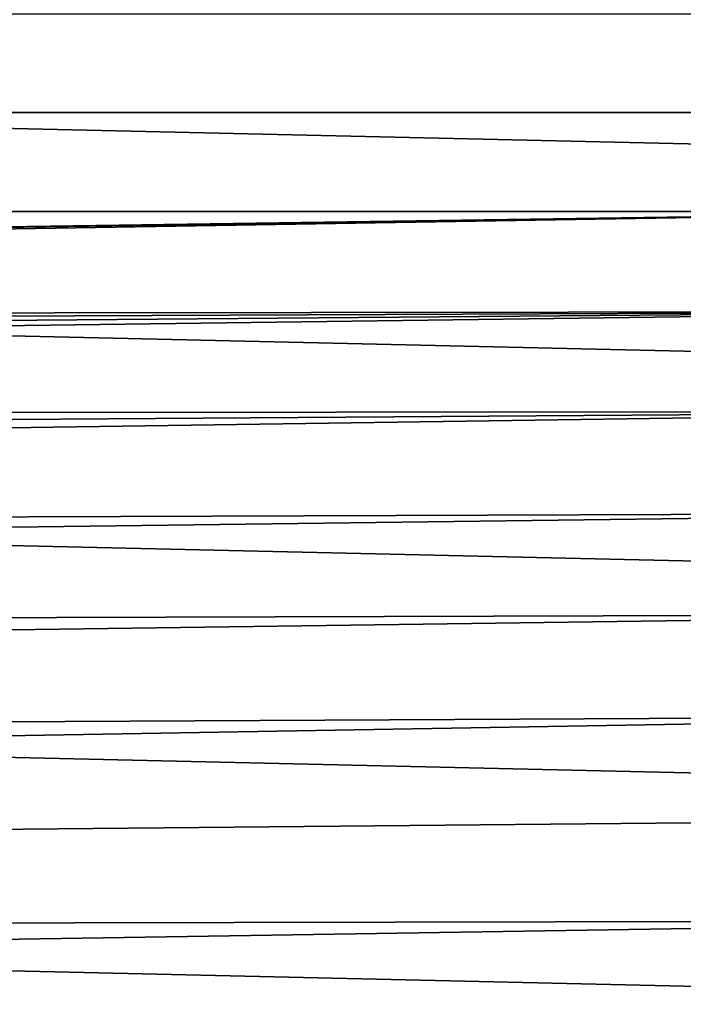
# Model space of a CAD drawing. Header units: metres. Extents: x -365 to 28, y -28 to 28.
# Tile 243 of 264: x 19.01 to 22.87, y 2.5 to 8.22. Entities that reach past the tile are written whole.
import ezdxf

# ---------------------------------------------------------------- set-up
doc = ezdxf.new("R2010")
doc.units = ezdxf.units.M
doc.layers.add('solid_24_501_103_XXX', color=7, linetype='CONTINUOUS')

msp = doc.modelspace()

# ---------------------------------------------------------------- linework, layer by layer
at = {"layer": 'solid_24_501_103_XXX'}
for points in [[(-25.695961, 9.796287, -60), (26.115099, 8.616947, -60), (26.480139, 7.419724, -60), (-26.115099, 8.616947, -60)], [(-26.115099, 8.616947, -60), (26.480139, 7.419724, -60), (26.790508, 6.206322, -60), (-26.480139, 7.419724, -60)], [(24.682238, 8.253969, 160.427399), (-24.627899, 8.253914, 160.427399), (-24.811998, 7.682135, 160.427399), (24.866339, 7.682192, 160.427399)], [(24.866339, 7.682192, 160.427399), (-24.811998, 7.682135, 160.427399), (-24.982904, 7.106033, 160.427399), (25.037245, 7.106094, 160.427399)], [(-26.480139, 7.419724, -60), (26.790508, 6.206322, -60), (27.045269, 4.980287, -60), (-26.790508, 6.206322, -60)], [(-8.972821, 6.61083, 160.427399), (25.037245, 7.106094, 160.427399), (-24.982904, 7.106033, 160.427399)], [(-8.972821, 6.61083, 160.427399), (-8.540462, 6.596676, 160.427399), (25.037245, 7.106094, 160.427399)], [(-8.540462, 6.596676, 160.427399), (-8.109925, 6.554272, 160.427399), (25.037245, 7.106094, 160.427399)], [(-7.683112, 6.483805, 160.427399), (25.194811, 6.526114, 160.427399), (25.037245, 7.106094, 160.427399), (-8.109925, 6.554272, 160.427399)], [(-7.683112, 6.483805, 160.427399), (-7.261822, 6.385573, 160.427399), (25.194811, 6.526114, 160.427399)], [(-7.261822, 6.385573, 160.427399), (-6.847831, 6.259991, 160.427399), (25.194811, 6.526114, 160.427399)], [(-6.847831, 6.259991, 160.427399), (-6.442966, 6.107611, 160.427399), (25.194811, 6.526114, 160.427399)], [(-6.048935, 5.929077, 160.427399), (25.338976, 5.942468, 160.427399), (25.194811, 6.526114, 160.427399), (-6.442966, 6.107611, 160.427399)], [(-26.790508, 6.206322, -60), (27.045269, 4.980287, -60), (27.243822, 3.744907, -60), (-27.045269, 4.980287, -60)], [(-6.048935, 5.929077, 160.427399), (-5.667398, 5.725142, 160.427399), (25.338976, 5.942468, 160.427399)], [(-5.667398, 5.725142, 160.427399), (-5.300041, 5.496705, 160.427399), (25.338976, 5.942468, 160.427399)], [(-4.948411, 5.24473, 160.427399), (25.469601, 5.355654, 160.427399), (25.338976, 5.942468, 160.427399), (-5.300041, 5.496705, 160.427399)], [(-4.948411, 5.24473, 160.427399), (-4.613991, 4.970278, 160.427399), (25.469601, 5.355654, 160.427399)], [(-4.298258, 4.674563, 160.427399), (25.586603, 4.766111, 160.427399), (25.469601, 5.355654, 160.427399), (-4.613991, 4.970278, 160.427399)], [(-27.045269, 4.980287, -60), (27.243822, 3.744907, -60), (27.386051, 2.500842, -60), (-27.243822, 3.744907, -60)], [(-4.298258, 4.674563, 160.427399), (-4.002543, 4.35883, 160.427399), (25.586603, 4.766111, 160.427399)], [(-3.728092, 4.02441, 160.427399), (25.689926, 4.174111, 160.427399), (25.586603, 4.766111, 160.427399), (-4.002543, 4.35883, 160.427399)], [(-3.728092, 4.02441, 160.427399), (-3.476117, 3.672781, 160.427399), (25.689926, 4.174111, 160.427399)], [(-3.24768, 3.305423, 160.427399), (25.77949, 3.580285, 160.427399), (25.689926, 4.174111, 160.427399), (-3.476117, 3.672781, 160.427399)], [(-27.243822, 3.744907, -60), (27.386051, 2.500842, -60), (27.471519, 1.251245, -60), (-27.386051, 2.500842, -60)], [(-3.043744, 2.923887, 160.427399), (25.855274, 2.984876, 160.427399), (25.77949, 3.580285, 160.427399), (-3.24768, 3.305423, 160.427399)], [(-3.043744, 2.923887, 160.427399), (-2.865211, 2.529855, 160.427399), (25.855274, 2.984876, 160.427399)], [(-2.712831, 2.124991, 160.427399), (25.917242, 2.388389, 160.427399), (25.855274, 2.984876, 160.427399), (-2.865211, 2.529855, 160.427399)], [(-27.386051, 2.500842, -60), (27.471519, 1.251245, -60), (27.5, 0, -60), (-27.471519, 1.251245, -60)]]:
    msp.add_3dface(points, dxfattribs=at)

doc.saveas('drawing.dxf')
